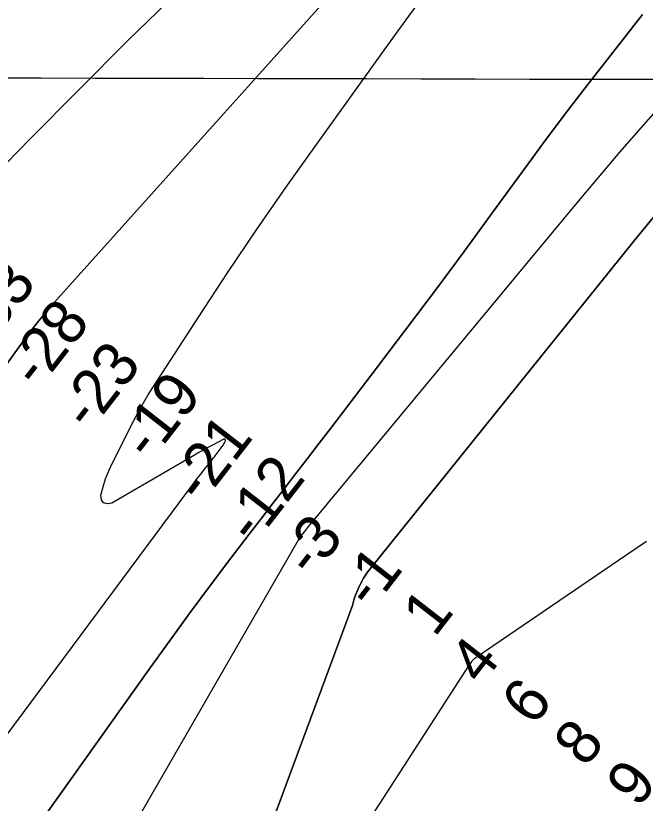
# Model space of a CAD drawing. Extents: x 3177185 to 3215018, y 812988 to 838321.
# Drawn here: x 3199081 to 3200029, y 823325 to 824510 of the extents above; entities that cross this region are included whole.
import ezdxf

# ---------------------------------------------------------------- set-up
doc = ezdxf.new("R2010")
doc.units = 0
for name, color, linetype in [('V-GRID-MAJR', 7, 'Continuous'), ('V-RIVR-RANG', 7, 'Continuous'), ('V-TOPO-DPTH', 7, 'Continuous'), ('V-TOPO-MAJR', 7, 'Continuous'), ('V-TOPO-MINR', 7, 'Continuous')]:
    doc.layers.add(name, color=color, linetype=linetype)

msp = doc.modelspace()

# ---------------------------------------------------------------- linework, layer by layer
at = {"layer": 'V-GRID-MAJR'}
msp.add_spline([(3181368.912, 824461.486), (3186603.869, 824447.399), (3191838.828, 824434.0750000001), (3197073.789, 824421.511), (3202308.752, 824409.709), (3207543.717, 824398.669), (3212778.683, 824388.39), (3212778.684, 824388.39)], degree=3, dxfattribs=at)
at = {"layer": 'V-TOPO-DPTH'}
for points in [[(3199677.3177296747, 824678.2731887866), (3199135.4540192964, 824074.5467509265), (3199125.191872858, 824062.7361106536), (3199115.1909361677, 824050.715170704), (3199105.5818140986, 824038.3787812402), (3199096.233901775, 824025.8320921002), (3198999.529512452, 823891.5803933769)], [(3198999.529512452, 823891.5803933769), (3199096.233901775, 824025.8320921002), (3199105.5818140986, 824038.3787812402), (3199115.1909361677, 824050.715170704), (3199125.191872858, 824062.7361106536), (3199135.4540192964, 824074.5467509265), (3199677.3177296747, 824678.2731887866)], [(3198992.1138005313, 823327.014430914), (3199340.241408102, 823794.9345968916), (3199346.5636348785, 823803.3443396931), (3199352.9413420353, 823811.7113533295), (3199359.4022697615, 823820.0142732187), (3199365.9186778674, 823828.2744639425), (3199376.3819831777, 823841.4024200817), (3199379.007964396, 823844.7513859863), (3199380.299542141, 823846.4423861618), (3199381.5804134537, 823848.141644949), (3199392.0207003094, 823862.1303884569), (3199393.431790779, 823864.1652359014), (3199395.9074138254, 823868.4358272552), (3199396.9719464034, 823870.6715711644), (3199396.9240887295, 823871.8359293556), (3199396.55711025, 823872.6572854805), (3199395.7114505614, 823872.9641385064), (3199394.546670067, 823872.9279894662), (3199377.1793524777, 823863.8497474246), (3199370.426233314, 823860.261362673), (3199363.706444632, 823856.612573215), (3199357.036651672, 823852.8731766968), (3199350.4001891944, 823849.0733754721), (3199225.6281743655, 823776.5078152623), (3199218.6647543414, 823775.7569820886), (3199213.313245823, 823777.1857971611), (3199210.3796045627, 823781.8840846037), (3199209.0578748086, 823788.7620202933), (3199212.4569249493, 823801.2687222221), (3199216.4355618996, 823813.5646872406), (3199221.2835790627, 823825.5445468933), (3199226.7111830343, 823837.3136696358), (3199258.5590191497, 823900.3267184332), (3199265.7470244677, 823913.9929730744), (3199273.22444081, 823927.4927316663), (3199281.1359736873, 823940.7427461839), (3199289.336917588, 823953.8262646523), (3199357.261018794, 824058.3793773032), (3199400.094933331, 824123.3043592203), (3199443.53301191, 824187.8163101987), (3199487.877336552, 824251.7087147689), (3199532.8258252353, 824315.1880884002), (3199648.8712812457, 824476.6469987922), (3199672.9387541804, 824509.840358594), (3199697.1893209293, 824542.8982275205)], [(3198992.1138005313, 823327.014430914), (3199340.241408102, 823794.9345968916), (3199346.5636348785, 823803.3443396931), (3199352.9413420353, 823811.7113533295), (3199359.4022697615, 823820.0142732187), (3199365.9186778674, 823828.2744639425), (3199376.3819831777, 823841.4024200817), (3199379.007964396, 823844.7513859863), (3199380.299542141, 823846.4423861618), (3199381.5804134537, 823848.141644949), (3199392.0207003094, 823862.1303884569), (3199393.431790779, 823864.1652359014), (3199395.9074138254, 823868.4358272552), (3199396.9719464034, 823870.6715711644), (3199396.9240887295, 823871.8359293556), (3199396.55711025, 823872.6572854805), (3199395.7114505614, 823872.9641385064), (3199394.546670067, 823872.9279894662), (3199377.1793524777, 823863.8497474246), (3199370.426233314, 823860.261362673), (3199363.706444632, 823856.612573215), (3199357.036651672, 823852.8731766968), (3199350.4001891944, 823849.0733754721), (3199225.6281743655, 823776.5078152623), (3199218.6647543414, 823775.7569820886), (3199213.313245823, 823777.1857971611), (3199210.3796045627, 823781.8840846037), (3199209.0578748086, 823788.7620202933), (3199212.4569249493, 823801.2687222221), (3199216.4355618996, 823813.5646872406), (3199221.2835790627, 823825.5445468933), (3199226.7111830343, 823837.3136696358), (3199258.5590191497, 823900.3267184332), (3199265.7470244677, 823913.9929730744), (3199273.22444081, 823927.4927316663), (3199281.1359736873, 823940.7427461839), (3199289.336917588, 823953.8262646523), (3199357.261018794, 824058.3793773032), (3199400.094933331, 824123.3043592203), (3199443.53301191, 824187.8163101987), (3199487.877336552, 824251.7087147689), (3199532.8258252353, 824315.1880884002), (3199648.8712812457, 824476.6469987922), (3199672.9387541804, 824509.840358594), (3199697.1893209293, 824542.8982275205)], [(3199085.073787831, 823250.3019547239), (3199283.446707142, 823528.8753816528), (3199313.4179542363, 823570.5256307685), (3199343.6619121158, 823611.9748155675), (3199374.314936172, 823653.1224038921), (3199405.240671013, 823694.0689278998), (3199432.5574937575, 823729.867110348), (3199450.052369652, 823752.7460583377), (3199467.5778757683, 823775.601470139), (3199485.149327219, 823798.4215776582), (3199502.7514088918, 823821.2181489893), (3199520.357193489, 823844.0118915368), (3199537.9372849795, 823866.8253986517), (3199555.478836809, 823889.6685526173), (3199572.994695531, 823912.5314711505), (3199626.015406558, 823981.8589364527), (3199669.8187664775, 824039.5523713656), (3199713.3507114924, 824097.4483968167), (3199756.47553415, 824155.6483080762), (3199799.328941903, 824214.0508098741), (3199848.8207996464, 824281.9987841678), (3199880.2306966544, 824324.5933881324), (3199911.971004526, 824366.9372743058), (3199944.2069286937, 824408.9050837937), (3199976.7732637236, 824450.6221754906), (3200025.234853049, 824511.9541486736)], [(3200025.234853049, 824511.9541486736), (3199976.7732637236, 824450.6221754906), (3199944.2069286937, 824408.9050837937), (3199911.971004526, 824366.9372743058), (3199880.2306966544, 824324.5933881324), (3199848.8207996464, 824281.9987841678), (3199799.328941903, 824214.0508098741), (3199756.47553415, 824155.6483080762), (3199713.3507114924, 824097.4483968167), (3199669.8187664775, 824039.5523713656), (3199626.015406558, 823981.8589364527), (3199572.994695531, 823912.5314711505), (3199555.478836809, 823889.6685526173), (3199537.9372849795, 823866.8253986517), (3199520.357193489, 823844.0118915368), (3199502.7514088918, 823821.2181489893), (3199485.149327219, 823798.4215776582), (3199467.5778757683, 823775.601470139), (3199450.052369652, 823752.7460583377), (3199432.5574937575, 823729.867110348), (3199405.240671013, 823694.0689278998), (3199374.314936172, 823653.1224038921), (3199343.6619121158, 823611.9748155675), (3199313.4179542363, 823570.5256307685), (3199283.446707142, 823528.8753816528), (3199085.073787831, 823250.3019547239)], [(3200041.4529301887, 824207.2357428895), (3200011.844642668, 824171.2016415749), (3199610.9999609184, 823672.655657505), (3199608.8639001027, 823669.8221871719), (3199606.8514661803, 823666.9088933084), (3199605.0244725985, 823663.8758641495), (3199603.3211059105, 823660.7630114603), (3199597.3901344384, 823649.0718627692), (3199595.6826608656, 823645.4854441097), (3199594.098213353, 823641.8490571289), (3199592.698304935, 823638.1377176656), (3199591.421422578, 823634.3764098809), (3199590.276048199, 823630.566757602), (3199589.1822234, 823626.7429200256), (3199588.1657229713, 823622.8978045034), (3199368.472238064, 823029.8117448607)], [(3199368.472238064, 823029.8117448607), (3199588.1657229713, 823622.8978045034), (3199589.1822234, 823626.7429200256), (3199590.276048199, 823630.566757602), (3199591.421422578, 823634.3764098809), (3199592.698304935, 823638.1377176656), (3199594.098213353, 823641.8490571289), (3199595.6826608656, 823645.4854441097), (3199597.3901344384, 823649.0718627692), (3199603.3211059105, 823660.7630114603), (3199605.0244725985, 823663.8758641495), (3199606.8514661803, 823666.9088933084), (3199608.8639001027, 823669.8221871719), (3199610.9999609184, 823672.655657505), (3200011.844642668, 824171.2016415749), (3200041.4529301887, 824207.2357428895)]]:
    msp.add_lwpolyline(points, dxfattribs=at)
at = {"layer": 'V-TOPO-MAJR'}
msp.add_lwpolyline([(3198978.6864706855, 824198.2812324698), (3199102.3253989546, 824324.5966168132), (3199175.896605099, 824398.9795905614), (3199249.9792668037, 824472.8442147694), (3199324.829111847, 824545.9313146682), (3199400.1904124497, 824618.5000650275), (3199659.944691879, 824866.0284568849), (3199671.6833059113, 824877.1676026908), (3199683.452962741, 824888.2737122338), (3199695.269183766, 824899.3302673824), (3199707.1164475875, 824910.3537862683), (3199888.342481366, 825078.2700727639), (3199958.94804822, 825142.4299729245), (3200030.361400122, 825205.6595300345), (3200102.9864295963, 825267.4935725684), (3200176.419244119, 825328.3972720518), (3200286.63467032, 825418.0195061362)], dxfattribs=at)
at = {"layer": 'V-TOPO-MINR'}
for points in [[(3198946.525527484, 822751.0830616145), (3199506.250281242, 823720.4323214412), (3199512.1030218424, 823728.3526330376), (3199518.059467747, 823736.1925053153), (3199524.171471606, 823743.9117186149), (3199530.3871807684, 823751.5504925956), (3199926.544530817, 824228.5832515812), (3199958.5924752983, 824266.7606969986), (3199990.907083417, 824304.7086180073), (3200023.621686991, 824342.3122524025), (3200056.6029542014, 824379.6863623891), (3200113.352145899, 824443.3118963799), (3200118.274292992, 824448.5810041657), (3200123.3495891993, 824453.6908314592), (3200128.654609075, 824458.5617380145), (3200134.112778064, 824463.2733640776), (3200164.9793773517, 824488.7015522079), (3200186.1163125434, 824505.8407825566), (3200207.4265384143, 824522.758213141), (3200824.6479651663, 824800.3252607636)], [(3198999.529512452, 823891.5803933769), (3199096.233901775, 824025.8320921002), (3199105.5818140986, 824038.3787812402), (3199115.1909361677, 824050.715170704), (3199125.191872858, 824062.7361106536), (3199135.4540192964, 824074.5467509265), (3199677.3177296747, 824678.2731887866)], [(3198992.1138005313, 823327.014430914), (3199340.241408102, 823794.9345968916), (3199346.5636348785, 823803.3443396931), (3199352.9413420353, 823811.7113533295), (3199359.4022697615, 823820.0142732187), (3199365.9186778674, 823828.2744639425), (3199376.3819831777, 823841.4024200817), (3199379.007964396, 823844.7513859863), (3199380.299542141, 823846.4423861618), (3199381.5804134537, 823848.141644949), (3199392.0207003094, 823862.1303884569), (3199393.431790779, 823864.1652359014), (3199395.9074138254, 823868.4358272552), (3199396.9719464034, 823870.6715711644), (3199396.9240887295, 823871.8359293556), (3199396.55711025, 823872.6572854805), (3199395.7114505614, 823872.9641385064), (3199394.546670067, 823872.9279894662), (3199377.1793524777, 823863.8497474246), (3199370.426233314, 823860.261362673), (3199363.706444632, 823856.612573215), (3199357.036651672, 823852.8731766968), (3199350.4001891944, 823849.0733754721), (3199225.6281743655, 823776.5078152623), (3199218.6647543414, 823775.7569820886), (3199213.313245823, 823777.1857971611), (3199210.3796045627, 823781.8840846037), (3199209.0578748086, 823788.7620202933), (3199212.4569249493, 823801.2687222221), (3199216.4355618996, 823813.5646872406), (3199221.2835790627, 823825.5445468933), (3199226.7111830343, 823837.3136696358), (3199258.5590191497, 823900.3267184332), (3199265.7470244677, 823913.9929730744), (3199273.22444081, 823927.4927316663), (3199281.1359736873, 823940.7427461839), (3199289.336917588, 823953.8262646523), (3199357.261018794, 824058.3793773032), (3199400.094933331, 824123.3043592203), (3199443.53301191, 824187.8163101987), (3199487.877336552, 824251.7087147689), (3199532.8258252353, 824315.1880884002), (3199648.8712812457, 824476.6469987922), (3199672.9387541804, 824509.840358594), (3199697.1893209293, 824542.8982275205)], [(3199085.073787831, 823250.3019547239), (3199283.446707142, 823528.8753816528), (3199313.4179542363, 823570.5256307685), (3199343.6619121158, 823611.9748155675), (3199374.314936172, 823653.1224038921), (3199405.240671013, 823694.0689278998), (3199432.5574937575, 823729.867110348), (3199450.052369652, 823752.7460583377), (3199467.5778757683, 823775.601470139), (3199485.149327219, 823798.4215776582), (3199502.7514088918, 823821.2181489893), (3199520.357193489, 823844.0118915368), (3199537.9372849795, 823866.8253986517), (3199555.478836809, 823889.6685526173), (3199572.994695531, 823912.5314711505), (3199626.015406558, 823981.8589364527), (3199669.8187664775, 824039.5523713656), (3199713.3507114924, 824097.4483968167), (3199756.47553415, 824155.6483080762), (3199799.328941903, 824214.0508098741), (3199848.8207996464, 824281.9987841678), (3199880.2306966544, 824324.5933881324), (3199911.971004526, 824366.9372743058), (3199944.2069286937, 824408.9050837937), (3199976.7732637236, 824450.6221754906), (3200025.234853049, 824511.9541486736)], [(3199368.472238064, 823029.8117448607), (3199588.1657229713, 823622.8978045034), (3199589.1822234, 823626.7429200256), (3199590.276048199, 823630.566757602), (3199591.421422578, 823634.3764098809), (3199592.698304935, 823638.1377176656), (3199594.098213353, 823641.8490571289), (3199595.6826608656, 823645.4854441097), (3199597.3901344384, 823649.0718627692), (3199603.3211059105, 823660.7630114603), (3199605.0244725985, 823663.8758641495), (3199606.8514661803, 823666.9088933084), (3199608.8639001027, 823669.8221871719), (3199610.9999609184, 823672.655657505), (3200011.844642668, 824171.2016415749), (3200041.4529301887, 824207.2357428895)], [(3199439.6061187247, 823030.8704930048), (3199763.553741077, 823531.9179127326), (3199766.3131141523, 823536.0594992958), (3199768.696372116, 823539.4858312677), (3199769.463527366, 823540.4064471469), (3199772.63643968, 823543.2926526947), (3199775.3857244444, 823545.4759979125), (3199777.2918619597, 823546.8396909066), (3199778.2531920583, 823547.5098010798), (3199779.2186528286, 823548.1740430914), (3199988.912802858, 823691.0301212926), (3200031.3353066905, 823719.6762150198)]]:
    msp.add_lwpolyline(points, dxfattribs=at)

# ---------------------------------------------------------------- texts
at = {"layer": 'V-RIVR-RANG'}
for s, p in [('-33', (3199034.5855755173, 824005.669232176)), ('-28', (3199115.3493358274, 823946.630039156)), ('-23', (3199192.5532022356, 823883.006866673)), ('-19', (3199283.8348308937, 823837.5082947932)), ('-21', (3199360.715070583, 823773.4684878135)), ('-12', (3199439.6978839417, 823712.1378050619)), ('-3', (3199527.5814320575, 823662.2645709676)), ('-1', (3199616.9213004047, 823614.2651921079)), ('1', (3199711.924636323, 823573.5579169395)), ('4', (3199782.3323416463, 823501.1854200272)), ('6', (3199860.9925282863, 823439.4381027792)), ('8', (3199939.4909015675, 823377.4824682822)), ('9', (3200018.7983416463, 823316.5674200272))]:
    msp.add_text(s, height=67, rotation=52.16122222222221, dxfattribs=at).set_placement(p)

doc.saveas('drawing.dxf')
